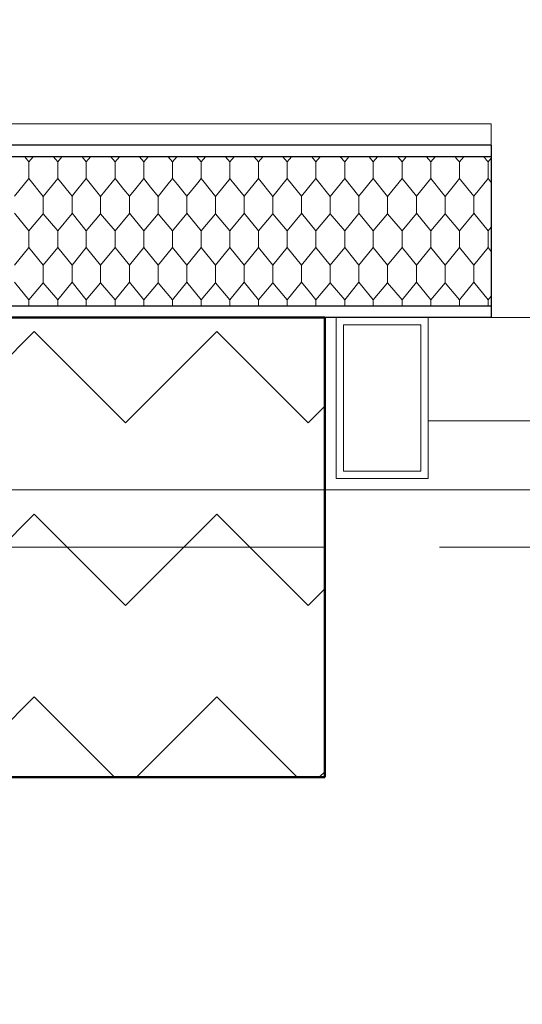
# Model space of a CAD drawing. Header units: metres. Extents: x 1306 to 1412, y -79 to 41.
# Tile 325 of 656: x 1358.454 to 1358.892, y -16.416 to -15.559. Entities that reach past the tile are written whole.
import ezdxf

# ---------------------------------------------------------------- set-up
doc = ezdxf.new("R2010")
doc.units = ezdxf.units.M
doc.header["$PDMODE"] = 65
doc.linetypes.add('AUSGEZOGEN', pattern=[0])
doc.linetypes.add('STRICHPUNKT2_S5', pattern=[0.5, 0.35, -0.05, 0.05, -0.05])
doc.layers.add('XR$2$_40732', color=7, linetype='Continuous')
for name, color, linetype, lineweight in [('XR$2$Achsen', 4, 'AUSGEZOGEN', 13), ('XR$2$Allgemein', 4, 'AUSGEZOGEN', 13), ('XR$2$Türen', 3, 'AUSGEZOGEN', 18), ('XR$2$Wand', 1, 'AUSGEZOGEN', 50), ('XR$2$Wand Mauerwerk nt', 7, 'AUSGEZOGEN', 25), ('XR$3$DETAIL', 7, 'AUSGEZOGEN', 25), ('XR$3$Maßlinie 1_50', 7, 'AUSGEZOGEN', 25), ('XR$5$Filling', 4, 'AUSGEZOGEN', 13), ('XR$5$Muster', 4, 'AUSGEZOGEN', 13)]:
    doc.layers.add(name, color=color, linetype=linetype, lineweight=lineweight)
doc.styles.add('ARIAL', font='arial.ttf')
doc.dimstyles.new('DIMSTYLE_11', dxfattribs={"dimtxt": 0.15, "dimasz": 0.03, "dimexe": 0, "dimexo": 0, "dimgap": 0.075, "dimtad": 2, "dimrnd": 0.005, "dimzin": 4, "dimdsep": 46, "dimtxsty": 'ARIAL', "dimblk1": 'ALL_ML_STRICH', "dimblk2": 'ALL_ML_STRICH', "dimsah": 1, "dimcen": 0, "dimclrd": 3, "dimclre": 3, "dimclrt": 3, "dimadec": 0, "dimazin": 0, "dimtfac": 1, "dimtdec": 0, "dimtix": 1, "dimtmove": 2, "dimatfit": 3, "dimfxl": 0, "dimtzin": 0, "dimlwd": 0, "dimlwe": 25, "dimarcsym": 0})
doc.dimstyles.new('DIMSTYLE_12', dxfattribs={"dimtxt": 0.15, "dimasz": 0.03, "dimexe": 0, "dimexo": 0, "dimgap": 0.075, "dimtad": 2, "dimdec": 3, "dimrnd": 0.005, "dimzin": 4, "dimdsep": 46, "dimtxsty": 'ARIAL', "dimblk1": 'ALL_ML_STRICH', "dimblk2": 'ALL_ML_STRICH', "dimsah": 1, "dimcen": 0, "dimclrd": 3, "dimclre": 3, "dimclrt": 3, "dimadec": 0, "dimazin": 0, "dimtfac": 1, "dimtdec": 0, "dimtix": 1, "dimtmove": 2, "dimatfit": 3, "dimfxl": 0, "dimtzin": 0, "dimlwd": 0, "dimlwe": 25, "dimarcsym": 0})
doc.dimstyles.new('DIMSTYLE_19', dxfattribs={"dimtxt": 0.15, "dimasz": 0.03, "dimexe": 0, "dimexo": 0, "dimgap": 0.075, "dimtad": 2, "dimdec": 1, "dimlfac": 100, "dimrnd": 0.5, "dimzin": 4, "dimdsep": 46, "dimtxsty": 'ARIAL', "dimblk1": 'ALL_ML_STRICH', "dimblk2": 'ALL_ML_STRICH', "dimsah": 1, "dimcen": 0, "dimclrd": 3, "dimclre": 3, "dimclrt": 3, "dimadec": 0, "dimazin": 0, "dimtfac": 1, "dimtdec": 0, "dimtix": 1, "dimtmove": 2, "dimatfit": 3, "dimfxl": 0, "dimtzin": 0, "dimlwd": 0, "dimlwe": 25, "dimarcsym": 0})
doc.dimstyles.new('DIMSTYLE_24', dxfattribs={"dimtxt": 0.225, "dimasz": 0.15, "dimexe": 0, "dimexo": 0, "dimgap": 0.1125, "dimtad": 2, "dimrnd": 0.005, "dimzin": 4, "dimdsep": 46, "dimtxsty": 'ARIAL', "dimblk1": 'ALL_ML_STRICH', "dimblk2": 'ALL_ML_STRICH', "dimsah": 1, "dimcen": 0, "dimclrd": 3, "dimclre": 3, "dimclrt": 3, "dimadec": 0, "dimazin": 0, "dimtfac": 1, "dimtdec": 0, "dimtix": 1, "dimtmove": 2, "dimatfit": 3, "dimfxl": 0, "dimtzin": 0, "dimlwd": 0, "dimlwe": 25, "dimarcsym": 0})
doc.dimstyles.new('DIMSTYLE_4', dxfattribs={"dimtxt": 0.15, "dimasz": 0.15, "dimexe": 0, "dimexo": 0, "dimgap": 0.075, "dimtad": 2, "dimdec": 1, "dimlfac": 100, "dimrnd": 0.5, "dimzin": 4, "dimdsep": 46, "dimtxsty": 'ARIAL', "dimblk1": 'ALL_ML_STRICH', "dimblk2": 'ALL_ML_STRICH', "dimsah": 1, "dimcen": 0, "dimclrd": 3, "dimclre": 3, "dimclrt": 3, "dimadec": 0, "dimazin": 0, "dimtfac": 1, "dimtdec": 0, "dimtix": 1, "dimtmove": 2, "dimatfit": 3, "dimfxl": 0, "dimtzin": 0, "dimlwd": 0, "dimlwe": 25, "dimarcsym": 0})
doc.dimstyles.new('DIMSTYLE_6', dxfattribs={"dimtxt": 0.15, "dimasz": 0.15, "dimexe": 0, "dimexo": 0, "dimgap": 0.075, "dimtad": 2, "dimrnd": 0.005, "dimzin": 4, "dimdsep": 46, "dimtxsty": 'ARIAL', "dimblk1": 'ALL_ML_STRICH', "dimblk2": 'ALL_ML_STRICH', "dimsah": 1, "dimcen": 0, "dimclrd": 3, "dimclre": 3, "dimclrt": 3, "dimadec": 0, "dimazin": 0, "dimtfac": 1, "dimtdec": 0, "dimtix": 1, "dimtmove": 2, "dimatfit": 3, "dimfxl": 0, "dimtzin": 0, "dimlwd": 0, "dimlwe": 25, "dimarcsym": 0})
doc.dimstyles.new('DIMSTYLE_9', dxfattribs={"dimtxt": 0.15, "dimasz": 0.03, "dimexe": 0, "dimexo": 0, "dimgap": 0.075, "dimtad": 2, "dimdec": 1, "dimlfac": 100, "dimrnd": 0.5, "dimzin": 4, "dimdsep": 46, "dimtxsty": 'ARIAL', "dimblk1": 'ALL_ML_STRICH', "dimblk2": 'ALL_ML_STRICH', "dimsah": 1, "dimcen": 0, "dimclrd": 3, "dimclre": 3, "dimclrt": 3, "dimadec": 0, "dimazin": 0, "dimtfac": 1, "dimtdec": 0, "dimtix": 1, "dimtmove": 2, "dimatfit": 3, "dimfxl": 0, "dimtvp": 1.2, "dimtzin": 0, "dimlwd": 0, "dimlwe": 25, "dimarcsym": 0})

# ---------------------------------------------------------------- blocks, each defined once
blk = doc.blocks.new('COMPLEXOBJECT_166')
at = {"layer": 'XR$2$_40732', "color": 3, "linetype": 'AUSGEZOGEN', "lineweight": 13, "transparency": 33554687}
for points in [[(1358.73015, -15.95825), (1358.81015, -15.95825), (1358.81015, -15.81825), (1358.73015, -15.81825), (1358.73015, -15.95825)], [(1358.73645, -15.95195), (1358.80385, -15.95195), (1358.80385, -15.82455), (1358.73645, -15.82455), (1358.73645, -15.95195)]]:
    blk.add_lwpolyline(points, close=True, dxfattribs=at)
blk = doc.blocks.new('ALL_ML_STRICH')
at = {"color": 0, "linetype": 'ByBlock', "lineweight": -2}
for p, q in [((0, -0.5), (0, 0.5)), ((-0.3, -0.3), (0.3, 0.3)), ((-1, 0), (0.5, 0))]:
    blk.add_line(p, q, dxfattribs=at)
blk = doc.blocks.new('*D765')
at = {"layer": 'DEFPOINTS', "color": 3, "linetype": 'AUSGEZOGEN', "lineweight": 25, "transparency": 33554687}
for p in [(1342.77015, -10.15909), (1342.77015, -20.11081), (1361.06015, -20.30016)]:
    blk.add_point(p, dxfattribs=at)
at = {"layer": 'XR$3$Maßlinie 1_50', "color": 3, "linetype": 'AUSGEZOGEN', "lineweight": -2, "transparency": 33554687}
for p, q in [((1342.77015, -10.20909), (1342.77015, -10.15909)), ((1342.77015, -10.15909), (1361.06015, -10.15909)), ((1361.06015, -10.20909), (1361.06015, -10.15909))]:
    blk.add_line(p, q, dxfattribs=at)
at = {"layer": 'XR$3$Maßlinie 1_50', "color": 3, "linetype": 'AUSGEZOGEN', "lineweight": 25, "transparency": 33554687, "xscale": 0.03000000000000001, "yscale": 0.03000000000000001, "zscale": 0.03000000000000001, "rotation": 180}
blk.add_blockref('ALL_ML_STRICH', (1342.77015, -10.15909), dxfattribs=at)
at = {"layer": 'XR$3$Maßlinie 1_50', "color": 3, "linetype": 'AUSGEZOGEN', "lineweight": 25, "transparency": 33554687, "xscale": 0.03000000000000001, "yscale": 0.03000000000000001, "zscale": 0.03000000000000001}
blk.add_blockref('ALL_ML_STRICH', (1361.06015, -10.15909), dxfattribs=at)
at = {"layer": 'XR$3$Maßlinie 1_50', "color": 3, "linetype": 'AUSGEZOGEN', "lineweight": 25, "transparency": 33554687, "insert": (1351.91908, -10.03154), "char_height": 0.15, "width": 0.6, "attachment_point": 5, "style": 'ARIAL'}
blk.add_mtext('\\W0.80;\\A1;{\\A1;{18.29\\H0.099000;\\S^ ;}}', dxfattribs=at)
blk = doc.blocks.new('*D782')
at = {"layer": 'DEFPOINTS', "color": 3, "linetype": 'AUSGEZOGEN', "lineweight": 25, "transparency": 33554687}
for p in [(1343.12015, -10.95909), (1343.12015, -20.11122), (1361.06015, -20.5034)]:
    blk.add_point(p, dxfattribs=at)
at = {"layer": 'XR$3$Maßlinie 1_50', "color": 3, "linetype": 'AUSGEZOGEN', "lineweight": -2, "transparency": 33554687}
for p, q in [((1343.12015, -11.00909), (1343.12015, -10.95909)), ((1343.12015, -10.95909), (1361.06015, -10.95909)), ((1361.06015, -11.00909), (1361.06015, -10.95909))]:
    blk.add_line(p, q, dxfattribs=at)
at = {"layer": 'XR$3$Maßlinie 1_50', "color": 3, "linetype": 'AUSGEZOGEN', "lineweight": 25, "transparency": 33554687, "xscale": 0.03000000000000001, "yscale": 0.03000000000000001, "zscale": 0.03000000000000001, "rotation": 180}
blk.add_blockref('ALL_ML_STRICH', (1343.12015, -10.95909), dxfattribs=at)
at = {"layer": 'XR$3$Maßlinie 1_50', "color": 3, "linetype": 'AUSGEZOGEN', "lineweight": 25, "transparency": 33554687, "xscale": 0.03000000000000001, "yscale": 0.03000000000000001, "zscale": 0.03000000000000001}
blk.add_blockref('ALL_ML_STRICH', (1361.06015, -10.95909), dxfattribs=at)
at = {"layer": 'XR$3$Maßlinie 1_50', "color": 3, "linetype": 'AUSGEZOGEN', "lineweight": 25, "transparency": 33554687, "insert": (1352.09444, -10.83154), "char_height": 0.15, "width": 0.6, "attachment_point": 5, "style": 'ARIAL'}
blk.add_mtext('\\W0.80;\\A1;{\\A1;{17.94\\H0.099000;\\S^ ;}}', dxfattribs=at)
blk = doc.blocks.new('*D882')
at = {"layer": 'DEFPOINTS', "color": 3, "linetype": 'AUSGEZOGEN', "lineweight": 25, "transparency": 33554687}
for p in [(1358.37015, -11.75909), (1360.67515, -15.81825), (1358.37015, -16.9252)]:
    blk.add_point(p, dxfattribs=at)
at = {"layer": 'XR$3$Maßlinie 1_50', "color": 3, "linetype": 'AUSGEZOGEN', "lineweight": -2, "transparency": 33554687}
for p, q in [((1358.37015, -11.80909), (1358.37015, -11.75909)), ((1358.37015, -11.75909), (1360.67515, -11.75909)), ((1360.67515, -11.80909), (1360.67515, -11.75909))]:
    blk.add_line(p, q, dxfattribs=at)
at = {"layer": 'XR$3$Maßlinie 1_50', "color": 3, "linetype": 'AUSGEZOGEN', "lineweight": 25, "transparency": 33554687, "xscale": 0.03000000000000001, "yscale": 0.03000000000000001, "zscale": 0.03000000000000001, "rotation": 180}
blk.add_blockref('ALL_ML_STRICH', (1358.37015, -11.75909), dxfattribs=at)
at = {"layer": 'XR$3$Maßlinie 1_50', "color": 3, "linetype": 'AUSGEZOGEN', "lineweight": 25, "transparency": 33554687, "xscale": 0.03000000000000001, "yscale": 0.03000000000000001, "zscale": 0.03000000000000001}
blk.add_blockref('ALL_ML_STRICH', (1360.67515, -11.75909), dxfattribs=at)
at = {"layer": 'XR$3$Maßlinie 1_50', "color": 3, "linetype": 'AUSGEZOGEN', "lineweight": 25, "transparency": 33554687, "insert": (1359.54355, -11.63143), "char_height": 0.15, "width": 0.6, "attachment_point": 5, "style": 'ARIAL'}
blk.add_mtext('\\W0.80;\\A1;{\\A1;{2.30\\H0.099000;\\S5^ ;}}', dxfattribs=at)
blk = doc.blocks.new('*D899')
at = {"layer": 'DEFPOINTS', "color": 3, "linetype": 'AUSGEZOGEN', "lineweight": 25, "transparency": 33554687}
for p in [(1342.77015, -8.55909), (1361.24015, -14.91825), (1342.77015, -18.60158)]:
    blk.add_point(p, dxfattribs=at)
at = {"layer": 'XR$3$Maßlinie 1_50', "color": 3, "linetype": 'AUSGEZOGEN', "lineweight": -2, "transparency": 33554687}
for p, q in [((1342.77015, -9.15909), (1342.77015, -8.55909)), ((1342.77015, -8.55909), (1361.24015, -8.55909)), ((1361.24015, -9.15909), (1361.24015, -8.55909))]:
    blk.add_line(p, q, dxfattribs=at)
at = {"layer": 'XR$3$Maßlinie 1_50', "color": 3, "linetype": 'AUSGEZOGEN', "lineweight": 25, "transparency": 33554687, "xscale": 0.15, "yscale": 0.15, "zscale": 0.15, "rotation": 180}
blk.add_blockref('ALL_ML_STRICH', (1342.77015, -8.55909), dxfattribs=at)
at = {"layer": 'XR$3$Maßlinie 1_50', "color": 3, "linetype": 'AUSGEZOGEN', "lineweight": 25, "transparency": 33554687, "xscale": 0.15, "yscale": 0.15, "zscale": 0.15}
blk.add_blockref('ALL_ML_STRICH', (1361.24015, -8.55909), dxfattribs=at)
at = {"layer": 'XR$3$Maßlinie 1_50', "color": 3, "linetype": 'AUSGEZOGEN', "lineweight": 25, "transparency": 33554687, "insert": (1352.0111, -8.3926), "char_height": 0.225, "width": 0.9, "attachment_point": 5, "style": 'ARIAL'}
blk.add_mtext('\\W0.80;\\A1;{\\fArial|i0|b1;\\A1;{18.47\\H0.148500;\\S^ ;}}', dxfattribs=at)
blk = doc.blocks.new('*D907')
at = {"layer": 'DEFPOINTS', "color": 3, "linetype": 'AUSGEZOGEN', "lineweight": 25, "transparency": 33554687}
for p in [(1357.87015, -12.55909), (1358.81015, -15.90825), (1357.87015, -16.39625)]:
    blk.add_point(p, dxfattribs=at)
at = {"layer": 'XR$3$Maßlinie 1_50', "color": 3, "linetype": 'AUSGEZOGEN', "lineweight": -2, "transparency": 33554687}
for p, q in [((1357.87015, -12.60909), (1357.87015, -12.55909)), ((1357.87015, -12.55909), (1358.81015, -12.55909)), ((1358.81015, -12.60909), (1358.81015, -12.55909))]:
    blk.add_line(p, q, dxfattribs=at)
at = {"layer": 'XR$3$Maßlinie 1_50', "color": 3, "linetype": 'AUSGEZOGEN', "lineweight": 25, "transparency": 33554687, "xscale": 0.15, "yscale": 0.15, "zscale": 0.15, "rotation": 180}
blk.add_blockref('ALL_ML_STRICH', (1357.87015, -12.55909), dxfattribs=at)
at = {"layer": 'XR$3$Maßlinie 1_50', "color": 3, "linetype": 'AUSGEZOGEN', "lineweight": 25, "transparency": 33554687, "xscale": 0.15, "yscale": 0.15, "zscale": 0.15}
blk.add_blockref('ALL_ML_STRICH', (1358.81015, -12.55909), dxfattribs=at)
at = {"layer": 'XR$3$Maßlinie 1_50', "color": 3, "linetype": 'AUSGEZOGEN', "lineweight": 25, "transparency": 33554687, "insert": (1358.33497, -12.43154), "char_height": 0.15, "width": 0.48, "attachment_point": 5, "style": 'ARIAL'}
blk.add_mtext('\\W0.80;\\A1;{\\A1;{94\\H0.099000;\\S^ ;}}', dxfattribs=at)
blk = doc.blocks.new('*D908')
at = {"layer": 'DEFPOINTS', "color": 3, "linetype": 'AUSGEZOGEN', "lineweight": 25, "transparency": 33554687}
for p in [(1358.81015, -12.55909), (1358.81015, -15.90825), (1360.13015, -15.90825)]:
    blk.add_point(p, dxfattribs=at)
at = {"layer": 'XR$3$Maßlinie 1_50', "color": 3, "linetype": 'AUSGEZOGEN', "lineweight": -2, "transparency": 33554687}
for p, q in [((1358.81015, -12.60909), (1358.81015, -12.55909)), ((1358.81015, -12.55909), (1360.13015, -12.55909)), ((1360.13015, -12.60909), (1360.13015, -12.55909))]:
    blk.add_line(p, q, dxfattribs=at)
at = {"layer": 'XR$3$Maßlinie 1_50', "color": 3, "linetype": 'AUSGEZOGEN', "lineweight": 25, "transparency": 33554687, "xscale": 0.15, "yscale": 0.15, "zscale": 0.15, "rotation": 180}
blk.add_blockref('ALL_ML_STRICH', (1358.81015, -12.55909), dxfattribs=at)
at = {"layer": 'XR$3$Maßlinie 1_50', "color": 3, "linetype": 'AUSGEZOGEN', "lineweight": 25, "transparency": 33554687, "xscale": 0.15, "yscale": 0.15, "zscale": 0.15}
blk.add_blockref('ALL_ML_STRICH', (1360.13015, -12.55909), dxfattribs=at)
at = {"layer": 'XR$3$Maßlinie 1_50', "color": 3, "linetype": 'AUSGEZOGEN', "lineweight": 25, "transparency": 33554687, "insert": (1359.47943, -12.43143), "char_height": 0.15, "width": 0.48, "attachment_point": 5, "style": 'ARIAL'}
blk.add_mtext('\\W0.80;\\A1;{\\A1;{1.32\\H0.099000;\\S^ ;}}', dxfattribs=at)
at = {"layer": 'XR$3$Maßlinie 1_50', "color": 3, "linetype": 'AUSGEZOGEN', "lineweight": 25, "transparency": 33554687, "insert": (1359.31086, -12.61482), "char_height": 0.15, "width": 0.0075, "attachment_point": 1, "line_spacing_factor": 0.803213, "style": 'ARIAL'}
blk.add_mtext('\\W0.80;\\A1;{2.26\\H0.099000;\\S^ ;}\\H0.150000;\\PLA', dxfattribs=at)
blk = doc.blocks.new('*D929')
at = {"layer": 'DEFPOINTS', "color": 3, "linetype": 'AUSGEZOGEN', "lineweight": 25, "transparency": 33554687}
for p in [(1362.14624, -15.15825), (1340.42407, -17.54325), (1364.27124, -17.54325)]:
    blk.add_point(p, dxfattribs=at)
at = {"layer": 'XR$3$Maßlinie 1_50', "color": 3, "linetype": 'AUSGEZOGEN', "lineweight": -2, "transparency": 33554687}
for p, q in [((1340.47407, -15.15825), (1340.42407, -15.15825)), ((1340.42407, -17.54325), (1340.42407, -15.15825)), ((1340.47407, -17.54325), (1340.42407, -17.54325))]:
    blk.add_line(p, q, dxfattribs=at)
at = {"layer": 'XR$3$Maßlinie 1_50', "color": 3, "linetype": 'AUSGEZOGEN', "lineweight": 25, "transparency": 33554687, "xscale": 0.03000000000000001, "yscale": 0.03000000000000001, "zscale": 0.03000000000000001}
for p, rotation in [((1340.42407, -15.15825), 90), ((1340.42407, -17.54325), 270)]:
    blk.add_blockref('ALL_ML_STRICH', p, dxfattribs=dict(at, rotation=rotation))
at = {"layer": 'XR$3$Maßlinie 1_50', "color": 3, "linetype": 'AUSGEZOGEN', "lineweight": 25, "transparency": 33554687, "insert": (1340.29641, -16.32984), "char_height": 0.15, "width": 0.6, "attachment_point": 5, "rotation": 90, "style": 'ARIAL'}
blk.add_mtext('\\W0.80;\\A1;{\\A1;{2.38\\H0.099000;\\S5^ ;}}', dxfattribs=at)
blk = doc.blocks.new('*D938')
at = {"layer": 'DEFPOINTS', "color": 3, "linetype": 'AUSGEZOGEN', "lineweight": 25, "transparency": 33554687}
for p in [(1364.96914, -15.15825), (1338.82407, -20.29325), (1364.65696, -20.29325)]:
    blk.add_point(p, dxfattribs=at)
at = {"layer": 'XR$3$Maßlinie 1_50', "color": 3, "linetype": 'AUSGEZOGEN', "lineweight": -2, "transparency": 33554687}
for p, q in [((1338.87407, -15.15825), (1338.82407, -15.15825)), ((1338.82407, -20.29325), (1338.82407, -15.15825)), ((1338.87407, -20.29325), (1338.82407, -20.29325))]:
    blk.add_line(p, q, dxfattribs=at)
at = {"layer": 'XR$3$Maßlinie 1_50', "color": 3, "linetype": 'AUSGEZOGEN', "lineweight": 25, "transparency": 33554687, "xscale": 0.03000000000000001, "yscale": 0.03000000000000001, "zscale": 0.03000000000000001}
for p, rotation in [((1338.82407, -15.15825), 90), ((1338.82407, -20.29325), 270)]:
    blk.add_blockref('ALL_ML_STRICH', p, dxfattribs=dict(at, rotation=rotation))
at = {"layer": 'XR$3$Maßlinie 1_50', "color": 3, "linetype": 'AUSGEZOGEN', "lineweight": 25, "transparency": 33554687, "insert": (1338.69641, -17.70484), "char_height": 0.15, "width": 0.6, "attachment_point": 5, "rotation": 90, "style": 'ARIAL'}
blk.add_mtext('\\W0.80;\\A1;{\\A1;{5.13\\H0.099000;\\S5^ ;}}', dxfattribs=at)
blk = doc.blocks.new('*D947')
at = {"layer": 'DEFPOINTS', "color": 3, "linetype": 'AUSGEZOGEN', "lineweight": 25, "transparency": 33554687}
for p in [(1360.44309, -16.21825), (1338.02407, -29.71825), (1360.44309, -29.71825)]:
    blk.add_point(p, dxfattribs=at)
at = {"layer": 'XR$3$Maßlinie 1_50', "color": 3, "linetype": 'AUSGEZOGEN', "lineweight": -2, "transparency": 33554687}
for p, q in [((1338.07407, -16.21825), (1338.02407, -16.21825)), ((1338.02407, -29.71825), (1338.02407, -16.21825)), ((1338.07407, -29.71825), (1338.02407, -29.71825))]:
    blk.add_line(p, q, dxfattribs=at)
at = {"layer": 'XR$3$Maßlinie 1_50', "color": 3, "linetype": 'AUSGEZOGEN', "lineweight": 25, "transparency": 33554687, "xscale": 0.03000000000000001, "yscale": 0.03000000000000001, "zscale": 0.03000000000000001}
for p, rotation in [((1338.02407, -16.21825), 90), ((1338.02407, -29.71825), 270)]:
    blk.add_blockref('ALL_ML_STRICH', p, dxfattribs=dict(at, rotation=rotation))
at = {"layer": 'XR$3$Maßlinie 1_50', "color": 3, "linetype": 'AUSGEZOGEN', "lineweight": 25, "transparency": 33554687, "insert": (1337.89641, -22.96399), "char_height": 0.15, "width": 0.6, "attachment_point": 5, "rotation": 90, "style": 'ARIAL'}
blk.add_mtext('\\W0.80;\\A1;{\\A1;{13.50\\H0.099000;\\S^ ;}}', dxfattribs=at)
blk = doc.blocks.new('*D948')
at = {"layer": 'DEFPOINTS', "color": 3, "linetype": 'AUSGEZOGEN', "lineweight": 25, "transparency": 33554687}
for p in [(1362.86309, -15.81825), (1338.02407, -16.21825), (1360.44309, -16.21825)]:
    blk.add_point(p, dxfattribs=at)
at = {"layer": 'XR$3$Maßlinie 1_50', "color": 3, "linetype": 'AUSGEZOGEN', "lineweight": -2, "transparency": 33554687}
for p, q in [((1338.07407, -15.81825), (1338.02407, -15.81825)), ((1338.02407, -16.21825), (1338.02407, -15.81825)), ((1338.07407, -16.21825), (1338.02407, -16.21825))]:
    blk.add_line(p, q, dxfattribs=at)
at = {"layer": 'XR$3$Maßlinie 1_50', "color": 3, "linetype": 'AUSGEZOGEN', "lineweight": 25, "transparency": 33554687, "xscale": 0.03000000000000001, "yscale": 0.03000000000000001, "zscale": 0.03000000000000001}
for p, rotation in [((1338.02407, -15.81825), 90), ((1338.02407, -16.21825), 270)]:
    blk.add_blockref('ALL_ML_STRICH', p, dxfattribs=dict(at, rotation=rotation))
at = {"layer": 'XR$3$Maßlinie 1_50', "color": 3, "linetype": 'AUSGEZOGEN', "lineweight": 25, "transparency": 33554687, "insert": (1337.89652, -16.02347), "char_height": 0.15, "width": 0.48, "attachment_point": 5, "rotation": 90, "style": 'ARIAL'}
blk.add_mtext('\\W0.80;\\A1;{\\A1;{40\\H0.099000;\\S^ ;}}', dxfattribs=at)
blk = doc.blocks.new('*D949')
at = {"layer": 'DEFPOINTS', "color": 3, "linetype": 'AUSGEZOGEN', "lineweight": 25, "transparency": 33554687}
for p in [(1363.22309, -14.91825), (1338.02407, -15.81825), (1362.86309, -15.81825)]:
    blk.add_point(p, dxfattribs=at)
at = {"layer": 'XR$3$Maßlinie 1_50', "color": 3, "linetype": 'AUSGEZOGEN', "lineweight": -2, "transparency": 33554687}
for p, q in [((1338.07407, -14.91825), (1338.02407, -14.91825)), ((1338.02407, -15.81825), (1338.02407, -14.91825)), ((1338.07407, -15.81825), (1338.02407, -15.81825))]:
    blk.add_line(p, q, dxfattribs=at)
at = {"layer": 'XR$3$Maßlinie 1_50', "color": 3, "linetype": 'AUSGEZOGEN', "lineweight": 25, "transparency": 33554687, "xscale": 0.03000000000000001, "yscale": 0.03000000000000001, "zscale": 0.03000000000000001}
for p, rotation in [((1338.02407, -14.91825), 90), ((1338.02407, -15.81825), 270)]:
    blk.add_blockref('ALL_ML_STRICH', p, dxfattribs=dict(at, rotation=rotation))
at = {"layer": 'XR$3$Maßlinie 1_50', "color": 3, "linetype": 'AUSGEZOGEN', "lineweight": 25, "transparency": 33554687, "insert": (1337.89652, -15.37347), "char_height": 0.15, "width": 0.48, "attachment_point": 5, "rotation": 90, "style": 'ARIAL'}
blk.add_mtext('\\W0.80;\\A1;{\\A1;{90\\H0.099000;\\S^ ;}}', dxfattribs=at)
blk = doc.blocks.new('*D1085')
at = {"layer": 'DEFPOINTS', "color": 3, "linetype": 'AUSGEZOGEN', "lineweight": 25, "transparency": 33554687}
for p in [(1366.1012, -15.15825), (1339.62407, -17.54325), (1365.92579, -17.54325)]:
    blk.add_point(p, dxfattribs=at)
at = {"layer": 'XR$3$Maßlinie 1_50', "color": 3, "linetype": 'AUSGEZOGEN', "lineweight": -2, "transparency": 33554687}
for p, q in [((1339.67407, -15.15825), (1339.62407, -15.15825)), ((1339.62407, -17.54325), (1339.62407, -15.15825)), ((1339.67407, -17.54325), (1339.62407, -17.54325))]:
    blk.add_line(p, q, dxfattribs=at)
at = {"layer": 'XR$3$Maßlinie 1_50', "color": 3, "linetype": 'AUSGEZOGEN', "lineweight": 25, "transparency": 33554687, "xscale": 0.03000000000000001, "yscale": 0.03000000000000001, "zscale": 0.03000000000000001}
for p, rotation in [((1339.62407, -15.15825), 90), ((1339.62407, -17.54325), 270)]:
    blk.add_blockref('ALL_ML_STRICH', p, dxfattribs=dict(at, rotation=rotation))
at = {"layer": 'XR$3$Maßlinie 1_50', "color": 3, "linetype": 'AUSGEZOGEN', "lineweight": 25, "transparency": 33554687, "insert": (1339.49641, -16.32984), "char_height": 0.15, "width": 0.6, "attachment_point": 5, "rotation": 90, "style": 'ARIAL'}
blk.add_mtext('\\W0.80;\\A1;{\\A1;{2.38\\H0.099000;\\S5^ ;}}', dxfattribs=at)
blk = doc.blocks.new('MUSTER_1')
at = {"layer": 'XR$5$Muster', "color": 52, "linetype": 'AUSGEZOGEN', "lineweight": 13, "transparency": 33554687}
for p, q in [((1358.46245, -15.68274), (1358.45881, -15.67825)), ((1358.46622, -15.67825), (1358.46245, -15.68274)), ((1358.48755, -15.68274), (1358.48374, -15.67825)), ((1358.49122, -15.67825), (1358.48755, -15.68274)), ((1358.51245, -15.68274), (1358.50881, -15.67825)), ((1358.51622, -15.67825), (1358.51245, -15.68274)), ((1358.53755, -15.68274), (1358.53374, -15.67825)), ((1358.54122, -15.67825), (1358.53755, -15.68274)), ((1358.56245, -15.68274), (1358.55881, -15.67825)), ((1358.56622, -15.67825), (1358.56245, -15.68274)), ((1358.58755, -15.68274), (1358.58374, -15.67825)), ((1358.59122, -15.67825), (1358.58755, -15.68274)), ((1358.61245, -15.68274), (1358.60881, -15.67825)), ((1358.61622, -15.67825), (1358.61245, -15.68274)), ((1358.63755, -15.68274), (1358.63374, -15.67825)), ((1358.64122, -15.67825), (1358.63755, -15.68274)), ((1358.66245, -15.68274), (1358.65881, -15.67825)), ((1358.66622, -15.67825), (1358.66245, -15.68274)), ((1358.68755, -15.68274), (1358.68374, -15.67825)), ((1358.69122, -15.67825), (1358.68755, -15.68274)), ((1358.71245, -15.68274), (1358.70881, -15.67825)), ((1358.71622, -15.67825), (1358.71245, -15.68274)), ((1358.73755, -15.68274), (1358.73374, -15.67825)), ((1358.74122, -15.67825), (1358.73755, -15.68274)), ((1358.76245, -15.68274), (1358.75881, -15.67825)), ((1358.76622, -15.67825), (1358.76245, -15.68274)), ((1358.78755, -15.68274), (1358.78374, -15.67825)), ((1358.79122, -15.67825), (1358.78755, -15.68274)), ((1358.81245, -15.68274), (1358.80881, -15.67825)), ((1358.81622, -15.67825), (1358.81245, -15.68274)), ((1358.86515, -15.67953), (1358.86245, -15.68274)), ((1358.46245, -15.68274), (1358.46245, -15.69726)), ((1358.48755, -15.69726), (1358.48755, -15.68274)), ((1358.51245, -15.68274), (1358.51245, -15.69726)), ((1358.53755, -15.69726), (1358.53755, -15.68274)), ((1358.56245, -15.68274), (1358.56245, -15.69726)), ((1358.58755, -15.69726), (1358.58755, -15.68274)), ((1358.61245, -15.68274), (1358.61245, -15.69726)), ((1358.63755, -15.69726), (1358.63755, -15.68274)), ((1358.83755, -15.69726), (1358.83755, -15.68274)), ((1358.86245, -15.68274), (1358.86245, -15.69726)), ((1358.7, -15.7125), (1358.68755, -15.69726)), ((1358.75, -15.7125), (1358.73755, -15.69726)), ((1358.8, -15.7125), (1358.78755, -15.69726)), ((1358.5, -15.72), (1358.5, -15.71262)), ((1358.52495, -15.71274), (1358.52495, -15.72)), ((1358.55, -15.72), (1358.55, -15.71262)), ((1358.57495, -15.71274), (1358.57495, -15.72)), ((1358.6, -15.72), (1358.6, -15.71262)), ((1358.62495, -15.71274), (1358.62495, -15.72)), ((1358.65, -15.72), (1358.65, -15.71262)), ((1358.67495, -15.71274), (1358.67495, -15.72)), ((1358.7, -15.72), (1358.7, -15.71262)), ((1358.72495, -15.71274), (1358.72495, -15.72)), ((1358.75, -15.72), (1358.75, -15.71262)), ((1358.77495, -15.71274), (1358.77495, -15.72)), ((1358.8, -15.72), (1358.8, -15.71262)), ((1358.82495, -15.71274), (1358.82495, -15.72)), ((1358.85, -15.72), (1358.85, -15.71262)), ((1358.47495, -15.72786), (1358.47495, -15.72)), ((1358.5, -15.72738), (1358.5, -15.72)), ((1358.52495, -15.72786), (1358.52495, -15.72)), ((1358.55, -15.72738), (1358.55, -15.72)), ((1358.57495, -15.72786), (1358.57495, -15.72)), ((1358.6, -15.72738), (1358.6, -15.72)), ((1358.62495, -15.72786), (1358.62495, -15.72)), ((1358.65, -15.72738), (1358.65, -15.72)), ((1358.67495, -15.72786), (1358.67495, -15.72)), ((1358.7, -15.72738), (1358.7, -15.72)), ((1358.72495, -15.72786), (1358.72495, -15.72)), ((1358.75, -15.72738), (1358.75, -15.72)), ((1358.77495, -15.72786), (1358.77495, -15.72)), ((1358.82495, -15.72786), (1358.82495, -15.72)), ((1358.85, -15.72738), (1358.85, -15.72)), ((1358.46245, -15.74274), (1358.45, -15.72738)), ((1358.5, -15.7275), (1358.48755, -15.74274)), ((1358.51245, -15.74274), (1358.5, -15.72738)), ((1358.55, -15.7275), (1358.53755, -15.74274)), ((1358.56245, -15.74274), (1358.55, -15.72738)), ((1358.6, -15.7275), (1358.58755, -15.74274)), ((1358.61245, -15.74274), (1358.6, -15.72738)), ((1358.65, -15.7275), (1358.63755, -15.74274)), ((1358.66245, -15.74274), (1358.65, -15.72738)), ((1358.7, -15.7275), (1358.68755, -15.74274)), ((1358.71245, -15.74274), (1358.7, -15.72738)), ((1358.75, -15.7275), (1358.73755, -15.74274)), ((1358.76245, -15.74274), (1358.75, -15.72738)), ((1358.8, -15.7275), (1358.78755, -15.74274)), ((1358.81245, -15.74274), (1358.8, -15.72738)), ((1358.85, -15.7275), (1358.83755, -15.74274)), ((1358.86245, -15.74274), (1358.85, -15.72738)), ((1358.86515, -15.73953), (1358.86245, -15.74274)), ((1358.46245, -15.74274), (1358.46245, -15.75726)), ((1358.48755, -15.75726), (1358.48755, -15.74274)), ((1358.51245, -15.74274), (1358.51245, -15.75726)), ((1358.53755, -15.75726), (1358.53755, -15.74274)), ((1358.56245, -15.74274), (1358.56245, -15.75726)), ((1358.58755, -15.75726), (1358.58755, -15.74274)), ((1358.61245, -15.74274), (1358.61245, -15.75726)), ((1358.63755, -15.75726), (1358.63755, -15.74274)), ((1358.66245, -15.74274), (1358.66245, -15.75726)), ((1358.68755, -15.75726), (1358.68755, -15.74274)), ((1358.71245, -15.74274), (1358.71245, -15.75726)), ((1358.73755, -15.75726), (1358.73755, -15.74274)), ((1358.78755, -15.75726), (1358.78755, -15.74274)), ((1358.81245, -15.74274), (1358.81245, -15.75726)), ((1358.83755, -15.75726), (1358.83755, -15.74274)), ((1358.86245, -15.74274), (1358.86245, -15.75726)), ((1358.5, -15.7725), (1358.48755, -15.75726)), ((1358.55, -15.7725), (1358.53755, -15.75726)), ((1358.6, -15.7725), (1358.58755, -15.75726)), ((1358.65, -15.7725), (1358.63755, -15.75726)), ((1358.7, -15.7725), (1358.68755, -15.75726)), ((1358.8, -15.7725), (1358.78755, -15.75726)), ((1358.85, -15.7725), (1358.83755, -15.75726)), ((1358.47495, -15.77274), (1358.47495, -15.78)), ((1358.5, -15.78), (1358.5, -15.77262)), ((1358.52495, -15.77274), (1358.52495, -15.78)), ((1358.55, -15.78), (1358.55, -15.77262)), ((1358.57495, -15.77274), (1358.57495, -15.78)), ((1358.6, -15.78), (1358.6, -15.77262)), ((1358.62495, -15.77274), (1358.62495, -15.78)), ((1358.65, -15.78), (1358.65, -15.77262)), ((1358.67495, -15.77274), (1358.67495, -15.78)), ((1358.7, -15.78), (1358.7, -15.77262)), ((1358.72495, -15.77274), (1358.72495, -15.78)), ((1358.75, -15.78), (1358.75, -15.77262)), ((1358.77495, -15.77274), (1358.77495, -15.78)), ((1358.8, -15.78), (1358.8, -15.77262)), ((1358.82495, -15.77274), (1358.82495, -15.78)), ((1358.85, -15.78), (1358.85, -15.77262)), ((1358.47495, -15.78786), (1358.47495, -15.78)), ((1358.5, -15.78738), (1358.5, -15.78)), ((1358.52495, -15.78786), (1358.52495, -15.78)), ((1358.55, -15.78738), (1358.55, -15.78)), ((1358.57495, -15.78786), (1358.57495, -15.78)), ((1358.6, -15.78738), (1358.6, -15.78)), ((1358.62495, -15.78786), (1358.62495, -15.78)), ((1358.65, -15.78738), (1358.65, -15.78)), ((1358.67495, -15.78786), (1358.67495, -15.78)), ((1358.7, -15.78738), (1358.7, -15.78)), ((1358.75, -15.78738), (1358.75, -15.78)), ((1358.77495, -15.78786), (1358.77495, -15.78)), ((1358.8, -15.78738), (1358.8, -15.78)), ((1358.82495, -15.78786), (1358.82495, -15.78)), ((1358.85, -15.78738), (1358.85, -15.78)), ((1358.46245, -15.80274), (1358.45, -15.78738)), ((1358.5, -15.7875), (1358.48755, -15.80274)), ((1358.51245, -15.80274), (1358.5, -15.78738)), ((1358.55, -15.7875), (1358.53755, -15.80274)), ((1358.56245, -15.80274), (1358.55, -15.78738)), ((1358.6, -15.7875), (1358.58755, -15.80274)), ((1358.61245, -15.80274), (1358.6, -15.78738)), ((1358.65, -15.7875), (1358.63755, -15.80274)), ((1358.66245, -15.80274), (1358.65, -15.78738)), ((1358.7, -15.7875), (1358.68755, -15.80274)), ((1358.75, -15.7875), (1358.73755, -15.80274)), ((1358.76245, -15.80274), (1358.75, -15.78738)), ((1358.8, -15.7875), (1358.78755, -15.80274)), ((1358.81245, -15.80274), (1358.8, -15.78738)), ((1358.85, -15.7875), (1358.83755, -15.80274)), ((1358.86245, -15.80274), (1358.85, -15.78738)), ((1358.86515, -15.79953), (1358.86245, -15.80274))]:
    blk.add_line(p, q, dxfattribs=at)
for points in [[(1358.83755, -15.68274), (1358.83594, -15.68084), (1358.83594, -15.68084), (1358.83374, -15.67825)], [(1358.84122, -15.67825), (1358.83935, -15.68054), (1358.83935, -15.68054), (1358.83755, -15.68274)], [(1358.86245, -15.68274), (1358.86119, -15.68119), (1358.86119, -15.68119), (1358.85923, -15.67877), (1358.85923, -15.67877), (1358.85881, -15.67825)], [(1358.66245, -15.68274), (1358.66245, -15.69624), (1358.66245, -15.69624), (1358.66245, -15.69726)], [(1358.68755, -15.69726), (1358.68755, -15.69401), (1358.68755, -15.69401), (1358.68755, -15.68274)], [(1358.71245, -15.68274), (1358.71245, -15.6918), (1358.71245, -15.6918), (1358.71245, -15.69726)], [(1358.73755, -15.69726), (1358.73755, -15.68957), (1358.73755, -15.68957), (1358.73755, -15.68274)], [(1358.76245, -15.68274), (1358.76245, -15.68736), (1358.76245, -15.68736), (1358.76245, -15.69726)], [(1358.78755, -15.69726), (1358.78755, -15.68513), (1358.78755, -15.68513), (1358.78755, -15.68274)], [(1358.81245, -15.68274), (1358.81245, -15.68292), (1358.81245, -15.68292), (1358.81245, -15.69726)], [(1358.45, -15.71262), (1358.46245, -15.69726), (1358.47495, -15.71274), (1358.48755, -15.69726)], [(1358.5, -15.7125), (1358.49859, -15.71078), (1358.49859, -15.71078), (1358.48755, -15.69726)], [(1358.5, -15.71262), (1358.50172, -15.7105), (1358.50172, -15.7105), (1358.51245, -15.69726), (1358.52171, -15.70873), (1358.52171, -15.70873), (1358.52495, -15.71274), (1358.52872, -15.7081), (1358.52872, -15.7081), (1358.53755, -15.69726)], [(1358.55, -15.7125), (1358.54521, -15.70664), (1358.54521, -15.70664), (1358.53755, -15.69726)], [(1358.55, -15.71262), (1358.55559, -15.70572), (1358.55559, -15.70572), (1358.56245, -15.69726), (1358.56837, -15.70459), (1358.56837, -15.70459), (1358.57495, -15.71274), (1358.58262, -15.70332), (1358.58262, -15.70332), (1358.58755, -15.69726)], [(1358.6, -15.7125), (1358.59183, -15.7025), (1358.59183, -15.7025), (1358.58755, -15.69726)], [(1358.6, -15.71262), (1358.60947, -15.70094), (1358.60947, -15.70094), (1358.61245, -15.69726), (1358.61502, -15.70044), (1358.61502, -15.70044), (1358.62495, -15.71274), (1358.63651, -15.69854), (1358.63651, -15.69854), (1358.63755, -15.69726)], [(1358.65, -15.7125), (1358.63845, -15.69837), (1358.63845, -15.69837), (1358.63755, -15.69726)], [(1358.65, -15.71262), (1358.66245, -15.69726), (1358.67495, -15.71274), (1358.68755, -15.69726)], [(1358.7, -15.71262), (1358.71245, -15.69726), (1358.72495, -15.71274), (1358.73755, -15.69726)], [(1358.75, -15.71262), (1358.76245, -15.69726), (1358.77495, -15.71274), (1358.78755, -15.69726)], [(1358.8, -15.71262), (1358.81245, -15.69726), (1358.82264, -15.70988), (1358.82264, -15.70988), (1358.82495, -15.71274), (1358.83441, -15.70112), (1358.83441, -15.70112), (1358.83755, -15.69726)], [(1358.85, -15.7125), (1358.83832, -15.69821), (1358.83832, -15.69821), (1358.83755, -15.69726)], [(1358.85, -15.71262), (1358.86245, -15.69726), (1358.86515, -15.7006)], [(1358.47495, -15.71274), (1358.47495, -15.71288), (1358.47495, -15.71288), (1358.47495, -15.72)], [(1358.8, -15.72738), (1358.8, -15.72672), (1358.8, -15.72672), (1358.8, -15.72)], [(1358.48755, -15.74274), (1358.47495, -15.72786), (1358.46245, -15.74274)], [(1358.53755, -15.74274), (1358.52495, -15.72786), (1358.51245, -15.74274)], [(1358.58755, -15.74274), (1358.57495, -15.72786), (1358.56245, -15.74274)], [(1358.63755, -15.74274), (1358.62495, -15.72786), (1358.61245, -15.74274)], [(1358.68755, -15.74274), (1358.67495, -15.72786), (1358.66245, -15.74274)], [(1358.73755, -15.74274), (1358.72495, -15.72786), (1358.71245, -15.74274)], [(1358.78755, -15.74274), (1358.78404, -15.7386), (1358.78404, -15.7386), (1358.77495, -15.72786), (1358.76245, -15.74274)], [(1358.83755, -15.74274), (1358.82495, -15.72786), (1358.81245, -15.74274)], [(1358.76245, -15.74274), (1358.76245, -15.75466), (1358.76245, -15.75466), (1358.76245, -15.75726)], [(1358.45, -15.77262), (1358.46245, -15.75726), (1358.47495, -15.77274), (1358.48755, -15.75726)], [(1358.5, -15.77262), (1358.51245, -15.75726), (1358.52495, -15.77274), (1358.53755, -15.75726)], [(1358.55, -15.77262), (1358.56245, -15.75726), (1358.57495, -15.77274), (1358.58755, -15.75726)], [(1358.6, -15.77262), (1358.61245, -15.75726), (1358.62495, -15.77274), (1358.63755, -15.75726)], [(1358.65, -15.77262), (1358.66245, -15.75726), (1358.67495, -15.77274), (1358.68755, -15.75726)], [(1358.7, -15.77262), (1358.71245, -15.75726), (1358.72495, -15.77274), (1358.73755, -15.75726)], [(1358.75, -15.7725), (1358.74564, -15.76717), (1358.74564, -15.76717), (1358.73755, -15.75726)], [(1358.75, -15.77262), (1358.76245, -15.75726), (1358.77495, -15.77274), (1358.78755, -15.75726)], [(1358.8, -15.77262), (1358.81245, -15.75726), (1358.82495, -15.77274), (1358.83755, -15.75726)], [(1358.85, -15.77262), (1358.86245, -15.75726), (1358.86515, -15.7606)], [(1358.72495, -15.78786), (1358.72495, -15.78256), (1358.72495, -15.78256), (1358.72495, -15.78)], [(1358.48755, -15.80274), (1358.47495, -15.78786), (1358.46245, -15.80274)], [(1358.53755, -15.80274), (1358.52495, -15.78786), (1358.51245, -15.80274)], [(1358.58755, -15.80274), (1358.57495, -15.78786), (1358.56245, -15.80274)], [(1358.63755, -15.80274), (1358.62495, -15.78786), (1358.61245, -15.80274)], [(1358.68755, -15.80274), (1358.67495, -15.78786), (1358.66245, -15.80274)], [(1358.71245, -15.80274), (1358.70695, -15.79596), (1358.70695, -15.79596), (1358.7, -15.78738)], [(1358.73755, -15.80274), (1358.72495, -15.78786), (1358.71245, -15.80274)], [(1358.78755, -15.80274), (1358.77495, -15.78786), (1358.76245, -15.80274)], [(1358.83755, -15.80274), (1358.82495, -15.78786), (1358.81245, -15.80274)], [(1358.46245, -15.80274), (1358.46245, -15.80825), (1358.46245, -15.80825)], [(1358.48755, -15.80825), (1358.48755, -15.80825), (1358.48755, -15.80274)], [(1358.51245, -15.80274), (1358.51245, -15.80825), (1358.51245, -15.80825)], [(1358.53755, -15.80825), (1358.53755, -15.80825), (1358.53755, -15.80274)], [(1358.56245, -15.80274), (1358.56245, -15.80825), (1358.56245, -15.80825)], [(1358.58755, -15.80825), (1358.58755, -15.80825), (1358.58755, -15.80274)], [(1358.61245, -15.80274), (1358.61245, -15.80825), (1358.61245, -15.80825)], [(1358.63755, -15.80825), (1358.63755, -15.80825), (1358.63755, -15.80274)], [(1358.66245, -15.80274), (1358.66245, -15.80825), (1358.66245, -15.80825)], [(1358.68755, -15.80825), (1358.68755, -15.80825), (1358.68755, -15.80274)], [(1358.71245, -15.80274), (1358.71245, -15.80825), (1358.71245, -15.80825)], [(1358.73755, -15.80825), (1358.73755, -15.80825), (1358.73755, -15.80274)], [(1358.76245, -15.80274), (1358.76245, -15.80825), (1358.76245, -15.80825)], [(1358.78755, -15.80825), (1358.78755, -15.80825), (1358.78755, -15.80274)], [(1358.81245, -15.80274), (1358.81245, -15.80825), (1358.81245, -15.80825)], [(1358.83755, -15.80825), (1358.83755, -15.80825), (1358.83755, -15.80274)], [(1358.86245, -15.80274), (1358.86245, -15.80825), (1358.86245, -15.80825)]]:
    blk.add_lwpolyline(points, dxfattribs=at)

msp = doc.modelspace()

# ---------------------------------------------------------------- hatches: boundary and pattern name
at = {"layer": 'XR$5$Filling', "linetype": 'AUSGEZOGEN', "lineweight": 13, "transparency": 33554687}
h = msp.add_hatch(dxfattribs=at)
h.set_pattern_fill('MUSTER', color=4, scale=0.1125, angle=45, style=0, pattern_type=2)
h.set_pattern_definition([(45, (-3e-17, 0.3182), (-1e-17, 0.159099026), [0.1125, -0.1125]), (135, (-3e-17, 0.3182), (-0.159099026, 1e-17), [0.1125, -0.1125])])
h.paths.add_polyline_path([(1358.72015, -16.21825), (1358.72015, -15.81825), (1358.02015, -15.81825), (1358.02015, -16.21825)], flags=0)

# ---------------------------------------------------------------- linework, layer by layer
at = {"layer": 'XR$2$Achsen', "color": 4, "linetype": 'STRICHPUNKT2_S5', "lineweight": 13, "transparency": 33554687}
msp.add_line((1342.77015, -16.01825), (1361.15015, -16.01825), dxfattribs=at)
at = {"layer": 'XR$2$Allgemein', "color": 7, "linetype": 'AUSGEZOGEN', "lineweight": 25, "transparency": 33554687}
msp.add_line((1358.86515, -15.66825), (1358.86515, -15.81825), dxfattribs=at)
at = {"layer": 'XR$2$Allgemein', "color": 35, "linetype": 'AUSGEZOGEN', "lineweight": 13, "transparency": 33554687}
msp.add_line((1361.15015, -15.96825), (1343.47015, -15.96825), dxfattribs=at)
at = {"layer": 'XR$2$Türen', "transparency": 33554687}
for p, q in [((1358.81015, -15.81825), (1358.92015, -15.81825)), ((1358.81015, -15.90825), (1358.96515, -15.90825))]:
    msp.add_line(p, q, dxfattribs=at)
at = {"layer": 'XR$2$Türen', "color": 3, "linetype": 'AUSGEZOGEN', "lineweight": 18, "transparency": 33554687}
msp.add_line((1358.86515, -15.81825), (1358.82015, -15.81825), dxfattribs=at)
at = {"layer": 'XR$2$Wand', "color": 1, "linetype": 'AUSGEZOGEN', "lineweight": 50, "transparency": 33554687}
for p, q in [((1358.02015, -15.81825), (1358.72015, -15.81825)), ((1358.72015, -15.81825), (1358.72015, -16.21825)), ((1358.02015, -16.21825), (1358.72015, -16.21825))]:
    msp.add_line(p, q, dxfattribs=at)
at = {"layer": 'XR$2$Wand Mauerwerk nt', "color": 4, "linetype": 'AUSGEZOGEN', "lineweight": 13, "transparency": 33554687}
for p, q in [((1358.86515, -15.64963), (1357.88512, -15.64963)), ((1358.86515, -15.66825), (1358.86515, -15.64963))]:
    msp.add_line(p, q, dxfattribs=at)
at = {"layer": 'XR$2$Wand Mauerwerk nt', "color": 4, "linetype": 'AUSGEZOGEN', "lineweight": 25, "transparency": 33554687}
for p, q in [((1358.86515, -15.66825), (1357.88512, -15.66825)), ((1358.86515, -15.67825), (1357.88512, -15.67825)), ((1358.86515, -15.80825), (1357.88512, -15.80825)), ((1358.86515, -15.81825), (1357.88512, -15.81825))]:
    msp.add_line(p, q, dxfattribs=at)
at = {"layer": 'XR$3$DETAIL', "color": 3, "linetype": 'STRICHPUNKT2_S5', "lineweight": 25, "transparency": 33554687}
msp.add_circle((1358.31312, -15.99675), 0.97536, dxfattribs=at)

# ---------------------------------------------------------------- block references
at = {"layer": 'XR$2$_40732', "color": 3, "linetype": 'AUSGEZOGEN', "lineweight": 13, "transparency": 33554687}
msp.add_blockref('COMPLEXOBJECT_166', (0, 0), dxfattribs=at)
at = {"layer": 'XR$5$Muster', "color": 52, "linetype": 'AUSGEZOGEN', "lineweight": 13, "transparency": 33554687}
msp.add_blockref('MUSTER_1', (0, 0), dxfattribs=at)

# ---------------------------------------------------------------- dimensions: what is measured, and where the dimension line sits
at = {"layer": 'XR$3$Maßlinie 1_50', "color": 3, "linetype": 'AUSGEZOGEN', "lineweight": 25, "transparency": 33554687}
for base, p1, p2, dimstyle, picture, middle in [((1361.24015, -8.55909), (1342.77015, -9.15909), (1361.24015, -9.15909), 'DIMSTYLE_24', '*D899', (1352.0111, -8.3926)), ((1361.06015, -10.15909), (1342.77015, -10.20909), (1361.06015, -10.20909), 'DIMSTYLE_11', '*D765', (1351.91908, -10.03154)), ((1361.06015, -10.95909), (1343.12015, -11.00909), (1361.06015, -11.00909), 'DIMSTYLE_11', '*D782', (1352.09444, -10.83154)), ((1360.67515, -11.75909), (1358.37015, -11.80909), (1360.67515, -11.80909), 'DIMSTYLE_12', '*D882', (1359.54355, -11.63143)), ((1358.81015, -12.55909), (1357.87015, -12.60909), (1358.81015, -12.60909), 'DIMSTYLE_4', '*D907', (1358.33497, -12.43154))]:
    dim = msp.add_linear_dim(base=base, p1=p1, p2=p2, dimstyle=dimstyle, override={"dimpost": '<>', "dimclrd": 3, "dimclre": 3, "dimclrt": 3, "dimlwd": 0, "dimlwe": 25}, dxfattribs=at)
    dim.commit()
    dim.dimension.update_dxf_attribs({"geometry": picture, "text_midpoint": middle, "dimtype": 160})
dim = msp.add_linear_dim(base=(1360.13015, -12.55909), p1=(1358.81015, -12.60909), p2=(1360.13015, -12.60909), text='<>\\X\\W0.80;\\A1;{2.26\\H0.099000;\\S^ ;}\\H0.150000;\\PLA', dimstyle='DIMSTYLE_6', override={"dimpost": '<>', "dimclrd": 3, "dimclre": 3, "dimclrt": 3, "dimlwd": 0, "dimlwe": 25}, dxfattribs=at)
dim.commit()
dim.dimension.update_dxf_attribs({"geometry": '*D908', "text_midpoint": (1359.47943, -12.43143), "dimtype": 160})
for base, p1, p2, dimstyle, picture, middle in [((1338.02407, -14.91825), (1338.07407, -15.81825), (1338.07407, -14.91825), 'DIMSTYLE_19', '*D949', (1337.89652, -15.37347)), ((1338.82407, -15.15825), (1338.87407, -20.29325), (1338.87407, -15.15825), 'DIMSTYLE_12', '*D938', (1338.69641, -17.70484)), ((1339.62407, -15.15825), (1339.67407, -17.54325), (1339.67407, -15.15825), 'DIMSTYLE_12', '*D1085', (1339.49641, -16.32984)), ((1340.42407, -15.15825), (1340.47407, -17.54325), (1340.47407, -15.15825), 'DIMSTYLE_12', '*D929', (1340.29641, -16.32984)), ((1338.02407, -15.81825), (1338.07407, -16.21825), (1338.07407, -15.81825), 'DIMSTYLE_9', '*D948', (1337.89652, -16.02347)), ((1338.02407, -16.21825), (1338.07407, -29.71825), (1338.07407, -16.21825), 'DIMSTYLE_11', '*D947', (1337.89641, -22.96399))]:
    dim = msp.add_linear_dim(base=base, p1=p1, p2=p2, angle=90, dimstyle=dimstyle, override={"dimpost": '<>', "dimclrd": 3, "dimclre": 3, "dimclrt": 3, "dimlwd": 0, "dimlwe": 25}, dxfattribs=at)
    dim.commit()
    dim.dimension.update_dxf_attribs({"geometry": picture, "text_midpoint": middle, "dimtype": 160})

doc.saveas('drawing.dxf')
